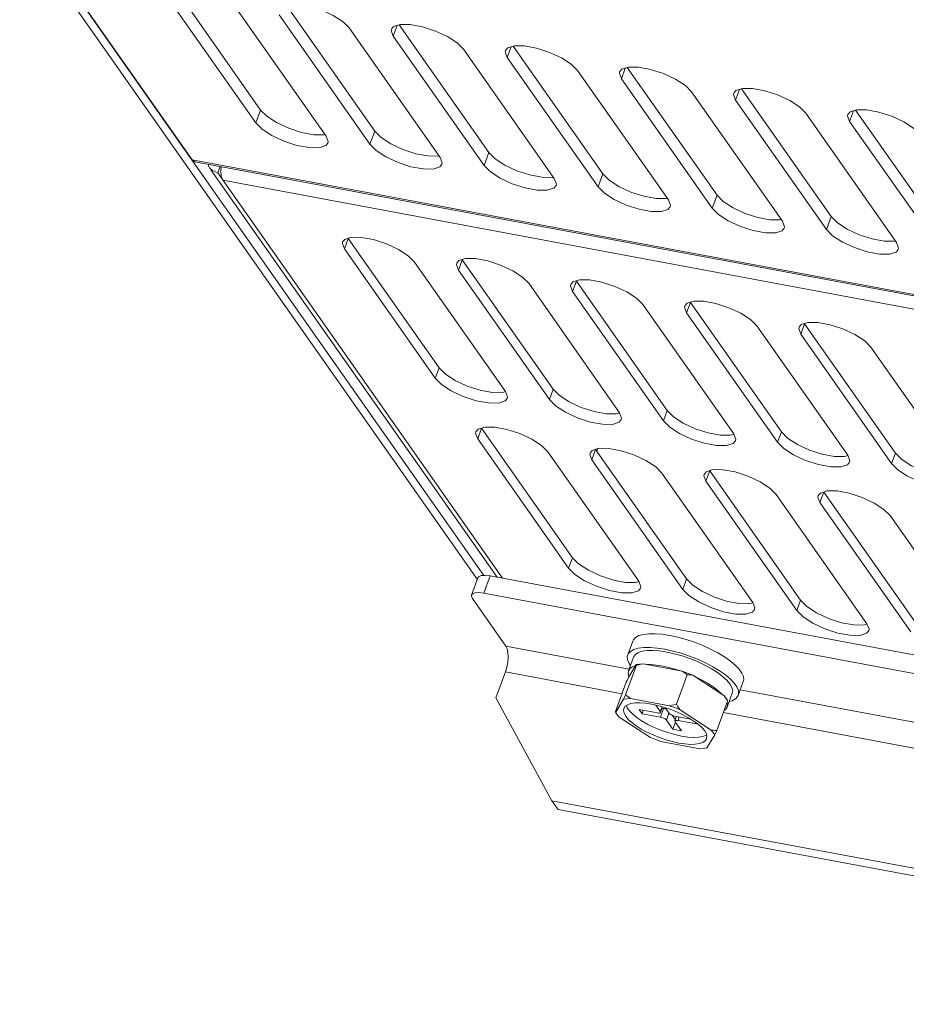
# Model space of a CAD drawing. Header units: millimetres. Extents: x -473 to 23648, y -382 to 1866.
# Tile 335 of 434: x 15656 to 15746, y 928 to 1028. Entities that reach past the tile are written whole.
import ezdxf

# ---------------------------------------------------------------- set-up
doc = ezdxf.new("R2010")
doc.units = ezdxf.units.MM
doc.header["$LTSCALE"] = 80
doc.layers.get('0').update_dxf_attribs({"linetype": 'CONTINUOUS'})

msp = doc.modelspace()

# ---------------------------------------------------------------- linework, layer by layer
at = {"color": 0, "linetype": 'Continuous', "lineweight": 0}
for p, q in [((15655.662, 1037.36), (15702.301, 970.919)), ((15656.735, 1037.16), (15702.96, 971.31)), ((15673.239, 1013.704), (15656.749, 1037.195)), ((15682.704, 1029.639), (15691.848, 1016.612)), ((15671.384, 1029.356), (15679.735, 1017.46)), ((15673.012, 1029.052), (15680.22, 1018.784)), ((15686.891, 1016.124), (15677.627, 1029.321)), ((15682.099, 1028.486), (15691.363, 1015.289)), ((15694.126, 1027.402), (15693.728, 1026.314)), ((15694.332, 1027.468), (15703.477, 1014.441)), ((15698.519, 1013.952), (15689.255, 1027.15)), ((15693.728, 1026.314), (15702.992, 1013.117)), ((15710.148, 1011.781), (15700.884, 1024.978)), ((15705.755, 1025.231), (15705.356, 1024.143)), ((15705.961, 1025.296), (15715.105, 1012.269)), ((15705.356, 1024.143), (15714.62, 1010.946)), ((15721.776, 1009.609), (15712.512, 1022.807)), ((15717.383, 1023.059), (15716.985, 1021.971)), ((15717.589, 1023.125), (15726.734, 1010.098)), ((15716.985, 1021.971), (15726.249, 1008.774)), ((15733.405, 1007.438), (15724.141, 1020.635)), ((15729.012, 1020.888), (15728.613, 1019.8)), ((15729.218, 1020.953), (15738.362, 1007.926)), ((15728.613, 1019.8), (15737.877, 1006.603)), ((15680.22, 1018.784), (15679.735, 1017.46)), ((15680.858, 1018.142), (15680.22, 1018.784)), ((15745.033, 1005.266), (15735.769, 1018.463)), ((15740.64, 1018.716), (15740.242, 1017.628)), ((15740.846, 1018.782), (15749.991, 1005.755)), ((15740.242, 1017.628), (15749.506, 1004.431)), ((15691.848, 1016.612), (15691.363, 1015.289)), ((15692.487, 1015.97), (15691.848, 1016.612)), ((15686.657, 1016.258), (15685.636, 1016.267)), ((15686.771, 1016.294), (15686.657, 1016.258)), ((15703.477, 1014.441), (15702.992, 1013.117)), ((15704.115, 1013.799), (15703.477, 1014.441)), ((15899.1, 971.526), (15673.239, 1013.704)), ((15673.239, 1013.704), (15673.519, 1013.503)), ((15673.518, 1013.503), (15899.265, 971.346)), ((15698.285, 1014.086), (15697.264, 1014.095)), ((15698.4, 1014.123), (15698.285, 1014.086)), ((15704.323, 971.128), (15675.154, 1012.681)), ((15675.841, 1012.377), (15676.079, 1013.025)), ((15675.841, 1012.377), (15704.869, 971.026)), ((15676.197, 1013.003), (15676.156, 1012.598)), ((15676.156, 1012.598), (15676.207, 1012.03)), ((15676.207, 1012.03), (15676.366, 1011.629)), ((15676.366, 1011.629), (15898.381, 970.17)), ((15709.914, 1011.915), (15708.893, 1011.924)), ((15710.028, 1011.951), (15709.914, 1011.915)), ((15715.105, 1012.269), (15714.62, 1010.946)), ((15715.744, 1011.627), (15715.105, 1012.269)), ((15721.542, 1009.743), (15720.521, 1009.752)), ((15721.657, 1009.78), (15721.542, 1009.743)), ((15726.734, 1010.098), (15726.249, 1008.774)), ((15727.372, 1009.456), (15726.734, 1010.098)), ((15733.17, 1007.572), (15732.15, 1007.581)), ((15733.285, 1007.608), (15733.17, 1007.572)), ((15738.362, 1007.926), (15737.877, 1006.603)), ((15739, 1007.284), (15738.362, 1007.926)), ((15688.575, 1005.322), (15688.545, 1005.176)), ((15688.795, 1005.59), (15688.575, 1005.322)), ((15689.14, 1005.674), (15688.752, 1004.615)), ((15698.404, 992.477), (15689.14, 1005.674)), ((15744.799, 1005.4), (15743.778, 1005.409)), ((15744.914, 1005.437), (15744.799, 1005.4)), ((15688.545, 1005.176), (15688.752, 1004.615)), ((15698.016, 991.418), (15688.752, 1004.615)), ((15695.908, 1003.279), (15705.172, 990.081)), ((15700.423, 1003.418), (15700.203, 1003.15)), ((15700.768, 1003.502), (15700.38, 1002.443)), ((15710.032, 990.305), (15700.768, 1003.502)), ((15700.203, 1003.15), (15700.174, 1003.005)), ((15700.174, 1003.005), (15700.38, 1002.443)), ((15709.644, 989.246), (15700.38, 1002.443)), ((15712.397, 1001.331), (15712.009, 1000.272)), ((15721.661, 988.134), (15712.397, 1001.331)), ((15707.536, 1001.107), (15716.8, 987.91)), ((15711.832, 1000.979), (15711.802, 1000.833)), ((15711.802, 1000.833), (15712.009, 1000.272)), ((15712.052, 1001.247), (15711.832, 1000.979)), ((15721.273, 987.075), (15712.009, 1000.272)), ((15719.165, 998.936), (15728.429, 985.738)), ((15723.46, 998.807), (15723.431, 998.662)), ((15723.431, 998.662), (15723.637, 998.1)), ((15723.68, 999.075), (15723.46, 998.807)), ((15724.025, 999.159), (15723.637, 998.1)), ((15733.289, 985.962), (15724.025, 999.159)), ((15732.901, 984.903), (15723.637, 998.1)), ((15730.793, 996.764), (15740.057, 983.567)), ((15735.089, 996.636), (15735.059, 996.49)), ((15735.059, 996.49), (15735.266, 995.929)), ((15735.309, 996.904), (15735.089, 996.636)), ((15735.654, 996.988), (15735.266, 995.929)), ((15744.918, 983.79), (15735.654, 996.988)), ((15744.53, 982.732), (15735.266, 995.929)), ((15742.422, 994.592), (15751.686, 981.395)), ((15698.404, 992.477), (15698.016, 991.418)), ((15698.404, 992.477), (15699.042, 991.834)), ((15710.032, 990.305), (15709.644, 989.246)), ((15710.032, 990.305), (15710.67, 989.663)), ((15721.661, 988.134), (15721.273, 987.075)), ((15721.661, 988.134), (15722.299, 987.491)), ((15702.382, 986.234), (15702.162, 985.966)), ((15702.727, 986.318), (15702.339, 985.259)), ((15711.991, 973.121), (15702.727, 986.318)), ((15702.162, 985.966), (15702.132, 985.821)), ((15702.132, 985.821), (15702.339, 985.259)), ((15711.603, 972.062), (15702.339, 985.259)), ((15733.289, 985.962), (15732.901, 984.903)), ((15733.289, 985.962), (15733.927, 985.32)), ((15714.475, 983.977), (15714.571, 984.241)), ((15709.495, 983.923), (15718.759, 970.725)), ((15713.79, 983.794), (15713.761, 983.649)), ((15713.761, 983.649), (15713.967, 983.087)), ((15714.011, 984.062), (15713.79, 983.794)), ((15714.355, 984.146), (15713.967, 983.087)), ((15723.619, 970.949), (15714.355, 984.146)), ((15744.918, 983.79), (15744.53, 982.732)), ((15744.918, 983.79), (15745.556, 983.148)), ((15723.231, 969.89), (15713.967, 983.087)), ((15721.123, 981.751), (15730.387, 968.554)), ((15725.419, 981.623), (15725.389, 981.477)), ((15725.389, 981.477), (15725.596, 980.916)), ((15725.639, 981.891), (15725.419, 981.623)), ((15725.984, 981.975), (15725.596, 980.916)), ((15735.248, 968.778), (15725.984, 981.975)), ((15734.86, 967.719), (15725.596, 980.916)), ((15732.752, 979.58), (15742.016, 966.382)), ((15737.047, 979.451), (15737.018, 979.306)), ((15737.018, 979.306), (15737.224, 978.744)), ((15737.268, 979.719), (15737.047, 979.451)), ((15737.612, 979.803), (15737.224, 978.744)), ((15746.876, 966.606), (15737.612, 979.803)), ((15746.488, 965.547), (15737.224, 978.744)), ((15744.38, 977.408), (15753.644, 964.211)), ((15711.991, 973.121), (15711.603, 972.062)), ((15711.991, 973.121), (15712.629, 972.479)), ((15702.97, 969.495), (15703.616, 971.26)), ((15928.135, 929.333), (15703.616, 971.26)), ((15701.709, 969.303), (15702.356, 971.068)), ((15723.619, 970.949), (15723.231, 969.89)), ((15723.619, 970.949), (15724.258, 970.307)), ((15927.489, 927.568), (15702.97, 969.495)), ((15701.798, 968.949), (15705.195, 964.11)), ((15735.248, 968.778), (15734.86, 967.719)), ((15735.248, 968.778), (15735.886, 968.135)), ((15721.145, 965.311), (15721.925, 965.191)), ((15705.195, 964.11), (15717.784, 961.759)), ((15718.144, 964.616), (15717.626, 963.204)), ((15719.908, 963.957), (15720.628, 963.899)), ((15720.628, 963.899), (15721.407, 963.779)), ((15727.499, 963.003), (15726.818, 963.414)), ((15717.42, 959.145), (15718.52, 962.145)), ((15717.697, 960.889), (15718.498, 962.213)), ((15718.232, 962.982), (15717.715, 961.57)), ((15719.207, 962.299), (15723.191, 961.555)), ((15705.166, 961.466), (15704.196, 958.819)), ((15705.166, 961.466), (15717.049, 959.247)), ((15722.585, 958.18), (15723.684, 961.18)), ((15724.253, 961.139), (15727.436, 959.07)), ((15727.579, 961.171), (15726.982, 961.591)), ((15716.382, 957.428), (15717.481, 960.428)), ((15729.411, 960.487), (15728.894, 959.076)), ((15728.288, 959.297), (15727.771, 957.886)), ((15729.103, 959.646), (15811.706, 944.22)), ((15704.196, 958.819), (15709.908, 948.325)), ((15716.404, 957.359), (15717.205, 958.684)), ((15717.914, 958.77), (15721.898, 958.026)), ((15720.492, 958.083), (15720.952, 957.428)), ((15726.711, 955.499), (15727.81, 958.499)), ((15727.764, 958.613), (15727.795, 958.557)), ((15716.398, 957.367), (15716.395, 957.375)), ((15716.404, 957.359), (15716.398, 957.367)), ((15716.404, 957.359), (15716.428, 957.313)), ((15720.659, 957.291), (15718.781, 957.642)), ((15718.781, 957.642), (15719.09, 957.202)), ((15719.09, 957.202), (15719.221, 957.56)), ((15719.09, 957.202), (15720.968, 956.851)), ((15721.131, 957.917), (15720.952, 957.428)), ((15721.291, 957.734), (15720.968, 956.851)), ((15721.181, 957.903), (15720.974, 957.339)), ((15721.13, 957.764), (15721.291, 957.734)), ((15721.847, 957.261), (15721.453, 957.821)), ((15721.836, 957.275), (15721.57, 956.548)), ((15722.959, 957.609), (15726.142, 955.54)), ((15727.378, 957.318), (15810.971, 941.707)), ((15719.94, 954.788), (15716.757, 956.856)), ((15721.57, 956.548), (15722.218, 955.624)), ((15722.162, 957.047), (15722.485, 956.587)), ((15722.218, 955.624), (15722.485, 956.352)), ((15722.61, 956.927), (15722.442, 956.469)), ((15724.037, 956.661), (15722.448, 956.957)), ((15723.113, 955.457), (15722.464, 956.381)), ((15722.888, 956.875), (15722.757, 956.517)), ((15722.757, 956.517), (15724.636, 956.167)), ((15724.636, 956.167), (15724.505, 956.353)), ((15722.218, 955.624), (15723.113, 955.457)), ((15724.986, 953.627), (15721.002, 954.371)), ((15726.495, 955.038), (15725.694, 953.713)), ((15709.908, 948.325), (15751.95, 940.474)), ((15710.526, 947.445), (15709.908, 948.325)), ((15710.526, 947.445), (15752.567, 939.594))]:
    msp.add_line(p, q, dxfattribs=at)
for points in [[(15682.819, 1029.676), (15683.84, 1029.667), (15685.082, 1029.435), (15686.397, 1029.008), (15687.624, 1028.437), (15688.617, 1027.792), (15689.255, 1027.15)], [(15693.551, 1027.021), (15693.771, 1027.289), (15694.447, 1027.504)], [(15694.447, 1027.504), (15695.468, 1027.495), (15696.711, 1027.263), (15698.025, 1026.836), (15699.253, 1026.265), (15700.246, 1025.62), (15700.884, 1024.978)], [(15693.728, 1026.314), (15693.521, 1026.876), (15693.551, 1027.021)], [(15705.356, 1024.143), (15705.15, 1024.704), (15705.179, 1024.85)], [(15705.179, 1024.85), (15705.4, 1025.118), (15706.076, 1025.333)], [(15706.076, 1025.333), (15707.097, 1025.324), (15708.339, 1025.092), (15709.654, 1024.665), (15710.881, 1024.094), (15711.874, 1023.449), (15712.512, 1022.807)], [(15716.985, 1021.971), (15716.778, 1022.533), (15716.808, 1022.678)], [(15716.808, 1022.678), (15717.028, 1022.946), (15717.704, 1023.161)], [(15717.704, 1023.161), (15718.725, 1023.152), (15719.968, 1022.92), (15721.282, 1022.493), (15722.51, 1021.922), (15723.503, 1021.277), (15724.141, 1020.635)], [(15728.613, 1019.8), (15728.407, 1020.361), (15728.436, 1020.507)], [(15728.436, 1020.507), (15728.656, 1020.775), (15729.333, 1020.99)], [(15729.333, 1020.99), (15730.354, 1020.981), (15731.596, 1020.749), (15732.911, 1020.321), (15734.138, 1019.751), (15735.131, 1019.106), (15735.769, 1018.463)], [(15740.242, 1017.628), (15740.035, 1018.19), (15740.065, 1018.335)], [(15740.065, 1018.335), (15740.285, 1018.603), (15740.961, 1018.818)], [(15740.961, 1018.818), (15741.982, 1018.809), (15743.225, 1018.577), (15744.539, 1018.15), (15745.767, 1017.579), (15746.76, 1016.934), (15747.398, 1016.292)], [(15687.068, 1015.417), (15686.848, 1015.149), (15686.172, 1014.934), (15685.151, 1014.943), (15683.908, 1015.175), (15682.594, 1015.602), (15681.366, 1016.173), (15680.373, 1016.818), (15679.735, 1017.46)], [(15685.636, 1016.267), (15684.393, 1016.499), (15683.079, 1016.926), (15681.851, 1017.496), (15680.858, 1018.142)], [(15686.891, 1016.124), (15687.098, 1015.562), (15687.068, 1015.417)], [(15697.264, 1014.095), (15696.021, 1014.327), (15694.707, 1014.754), (15693.479, 1015.325), (15692.487, 1015.97)], [(15698.697, 1013.246), (15698.476, 1012.978), (15697.8, 1012.763), (15696.779, 1012.772), (15695.537, 1013.004), (15694.222, 1013.431), (15692.994, 1014.001), (15692.002, 1014.647), (15691.363, 1015.289)], [(15698.519, 1013.952), (15698.726, 1013.391), (15698.697, 1013.246)], [(15708.893, 1011.924), (15707.65, 1012.156), (15706.336, 1012.583), (15705.108, 1013.153), (15704.115, 1013.799)], [(15674.862, 1013.252), (15674.927, 1013.017), (15674.999, 1012.902)], [(15674.999, 1012.902), (15675.301, 1012.6), (15675.841, 1012.377)], [(15710.325, 1011.074), (15710.105, 1010.806), (15709.429, 1010.591), (15708.408, 1010.6), (15707.165, 1010.832), (15705.851, 1011.259), (15704.623, 1011.83), (15703.63, 1012.475), (15702.992, 1013.117)], [(15710.148, 1011.781), (15710.355, 1011.219), (15710.325, 1011.074)], [(15720.521, 1009.752), (15719.278, 1009.984), (15717.964, 1010.411), (15716.736, 1010.982), (15715.744, 1011.627)], [(15721.954, 1008.902), (15721.733, 1008.635), (15721.057, 1008.42), (15720.036, 1008.429), (15718.793, 1008.661), (15717.479, 1009.088), (15716.251, 1009.658), (15715.259, 1010.304), (15714.62, 1010.946)], [(15721.776, 1009.609), (15721.983, 1009.048), (15721.954, 1008.902)], [(15732.15, 1007.581), (15730.907, 1007.813), (15729.592, 1008.24), (15728.365, 1008.81), (15727.372, 1009.456)], [(15733.582, 1006.731), (15733.362, 1006.463), (15732.686, 1006.248), (15731.665, 1006.257), (15730.422, 1006.489), (15729.108, 1006.916), (15727.88, 1007.487), (15726.887, 1008.132), (15726.249, 1008.774)], [(15733.405, 1007.438), (15733.612, 1006.876), (15733.582, 1006.731)], [(15745.21, 1004.559), (15744.99, 1004.292), (15744.314, 1004.076), (15743.293, 1004.086), (15742.05, 1004.318), (15740.736, 1004.745), (15739.508, 1005.315), (15738.516, 1005.96), (15737.877, 1006.603)], [(15743.778, 1005.409), (15742.535, 1005.641), (15741.221, 1006.068), (15739.993, 1006.639), (15739, 1007.284)], [(15695.908, 1003.279), (15695.27, 1003.921), (15694.277, 1004.566), (15693.049, 1005.137), (15691.735, 1005.564), (15690.492, 1005.796), (15689.471, 1005.805), (15688.795, 1005.59)], [(15745.033, 1005.266), (15745.24, 1004.705), (15745.21, 1004.559)], [(15707.536, 1001.107), (15706.898, 1001.749), (15705.905, 1002.394), (15704.678, 1002.965), (15703.363, 1003.392), (15702.121, 1003.624), (15701.1, 1003.633), (15700.423, 1003.418)], [(15719.165, 998.936), (15718.527, 999.578), (15717.534, 1000.223), (15716.306, 1000.794), (15714.992, 1001.221), (15713.749, 1001.453), (15712.728, 1001.462), (15712.052, 1001.247)], [(15730.793, 996.764), (15730.155, 997.406), (15729.162, 998.051), (15727.935, 998.622), (15726.62, 999.049), (15725.378, 999.281), (15724.357, 999.29), (15723.68, 999.075)], [(15742.422, 994.592), (15741.784, 995.235), (15740.791, 995.88), (15739.563, 996.45), (15738.249, 996.878), (15737.006, 997.11), (15735.985, 997.119), (15735.309, 996.904)], [(15698.016, 991.418), (15698.654, 990.776), (15699.647, 990.13), (15700.875, 989.56), (15702.189, 989.133), (15703.432, 988.901), (15704.453, 988.892)], [(15699.042, 991.834), (15700.035, 991.189), (15701.262, 990.619), (15702.577, 990.192), (15703.82, 989.959)], [(15703.82, 989.959), (15704.84, 989.95), (15705.18, 990.059)], [(15704.453, 988.892), (15705.129, 989.107), (15705.349, 989.375)], [(15705.349, 989.375), (15705.378, 989.52), (15705.172, 990.081)], [(15709.644, 989.246), (15710.283, 988.604), (15711.275, 987.959), (15712.503, 987.388), (15713.817, 986.961), (15715.06, 986.729), (15716.081, 986.72)], [(15710.67, 989.663), (15711.663, 989.018), (15712.891, 988.447), (15714.205, 988.02), (15715.448, 987.788)], [(15715.448, 987.788), (15716.469, 987.779), (15716.809, 987.887)], [(15716.081, 986.72), (15716.757, 986.935), (15716.977, 987.203)], [(15716.977, 987.203), (15717.007, 987.348), (15716.8, 987.91)], [(15722.299, 987.491), (15723.292, 986.846), (15724.519, 986.276), (15725.834, 985.848), (15727.076, 985.616)], [(15709.495, 983.923), (15708.857, 984.565), (15707.864, 985.21), (15706.636, 985.781), (15705.322, 986.208), (15704.079, 986.44), (15703.058, 986.449), (15702.382, 986.234)], [(15721.273, 987.075), (15721.911, 986.433), (15722.904, 985.787), (15724.131, 985.217), (15725.446, 984.79), (15726.689, 984.558), (15727.709, 984.549)], [(15727.076, 985.616), (15728.097, 985.607), (15728.437, 985.715)], [(15728.606, 985.032), (15728.635, 985.177), (15728.429, 985.738)], [(15733.927, 985.32), (15734.92, 984.675), (15736.148, 984.104), (15737.462, 983.677), (15738.705, 983.445)], [(15721.123, 981.751), (15720.485, 982.393), (15719.492, 983.039), (15718.265, 983.609), (15716.95, 984.036), (15715.708, 984.268), (15714.687, 984.277), (15714.011, 984.062)], [(15727.709, 984.549), (15728.386, 984.764), (15728.606, 985.032)], [(15732.901, 984.903), (15733.54, 984.261), (15734.532, 983.616), (15735.76, 983.045), (15737.074, 982.618), (15738.317, 982.386), (15739.338, 982.377)], [(15738.705, 983.445), (15739.726, 983.436), (15740.066, 983.544)], [(15740.234, 982.86), (15740.264, 983.005), (15740.057, 983.567)], [(15739.338, 982.377), (15740.014, 982.592), (15740.234, 982.86)], [(15744.53, 982.732), (15745.168, 982.089), (15746.161, 981.444), (15747.388, 980.874), (15748.703, 980.447), (15749.945, 980.215), (15750.966, 980.205)], [(15745.556, 983.148), (15746.549, 982.503), (15747.776, 981.932), (15749.091, 981.505), (15750.333, 981.273)], [(15732.752, 979.58), (15732.114, 980.222), (15731.121, 980.867), (15729.893, 981.438), (15728.579, 981.865), (15727.336, 982.097), (15726.315, 982.106), (15725.639, 981.891)], [(15744.38, 977.408), (15743.742, 978.05), (15742.749, 978.695), (15741.522, 979.266), (15740.207, 979.693), (15738.965, 979.925), (15737.944, 979.934), (15737.268, 979.719)], [(15712.629, 972.479), (15713.622, 971.833), (15714.85, 971.263), (15716.164, 970.836), (15717.407, 970.604)], [(15702.356, 971.068), (15702.424, 971.167), (15702.683, 971.288), (15703.094, 971.32), (15703.616, 971.26)], [(15711.603, 972.062), (15712.241, 971.42), (15713.234, 970.774), (15714.462, 970.204), (15715.776, 969.777), (15717.019, 969.545), (15718.04, 969.536)], [(15717.407, 970.604), (15718.428, 970.595), (15718.767, 970.703)], [(15718.936, 970.019), (15718.966, 970.164), (15718.759, 970.725)], [(15724.258, 970.307), (15725.25, 969.662), (15726.478, 969.091), (15727.793, 968.664), (15729.035, 968.432)], [(15701.71, 969.303), (15701.695, 969.205), (15701.798, 968.949)], [(15702.97, 969.495), (15702.447, 969.555), (15702.036, 969.523), (15701.777, 969.403), (15701.71, 969.303)], [(15718.04, 969.536), (15718.716, 969.751), (15718.936, 970.019)], [(15723.231, 969.89), (15723.87, 969.248), (15724.863, 968.603), (15726.09, 968.032), (15727.405, 967.605), (15728.647, 967.373), (15729.668, 967.364)], [(15729.035, 968.432), (15730.056, 968.423), (15730.396, 968.531)], [(15730.565, 967.847), (15730.594, 967.992), (15730.387, 968.554)], [(15735.886, 968.135), (15736.879, 967.49), (15738.107, 966.92), (15739.421, 966.493), (15740.664, 966.26)], [(15729.668, 967.364), (15730.344, 967.579), (15730.565, 967.847)], [(15734.86, 967.719), (15735.498, 967.077), (15736.491, 966.431), (15737.719, 965.861), (15739.033, 965.434), (15740.276, 965.202), (15741.297, 965.193)], [(15740.664, 966.26), (15741.685, 966.251), (15742.024, 966.36)], [(15742.193, 965.676), (15742.223, 965.821), (15742.016, 966.382)], [(15718.144, 964.616), (15718.203, 964.739), (15718.426, 964.981), (15718.769, 965.168), (15719.223, 965.297), (15719.779, 965.364), (15720.425, 965.369), (15721.145, 965.311)], [(15726.818, 963.414), (15726.07, 963.805), (15725.27, 964.168), (15724.437, 964.495), (15723.589, 964.778), (15722.745, 965.012), (15721.925, 965.191)], [(15741.297, 965.193), (15741.973, 965.408), (15742.193, 965.676)], [(15705.195, 964.11), (15705.333, 963.823), (15705.417, 963.434), (15705.442, 962.971), (15705.407, 962.466), (15705.312, 961.953), (15705.166, 961.466)], [(15717.918, 962.125), (15717.77, 962.336), (15717.615, 962.704), (15717.587, 963.037), (15717.626, 963.204)], [(15717.626, 963.204), (15717.686, 963.327), (15717.909, 963.569), (15718.251, 963.756), (15718.706, 963.885), (15719.262, 963.953), (15719.908, 963.957)], [(15718.232, 962.982), (15718.413, 963.248), (15718.704, 963.438), (15719.107, 963.571), (15719.612, 963.645), (15720.207, 963.656), (15720.877, 963.606), (15721.606, 963.495)], [(15726.982, 961.591), (15726.301, 962.002), (15725.552, 962.393), (15724.753, 962.756), (15723.919, 963.083), (15723.072, 963.366), (15722.228, 963.6), (15721.407, 963.779)], [(15726.777, 961.412), (15726.163, 961.801), (15725.478, 962.173), (15724.738, 962.52), (15723.961, 962.833), (15723.168, 963.104), (15722.376, 963.326), (15721.606, 963.495)], [(15718.442, 962.121), (15718.097, 961.981), (15717.852, 961.792), (15717.715, 961.57)], [(15719.207, 962.299), (15718.831, 962.27), (15718.498, 962.213)], [(15718.52, 962.145), (15718.514, 962.174), (15718.507, 962.197), (15718.498, 962.213)], [(15719.207, 962.299), (15718.985, 962.255), (15718.756, 962.204), (15718.52, 962.145)], [(15721.089, 962.084), (15720.518, 962.175), (15719.98, 962.23), (15719.484, 962.248)], [(15729.411, 960.487), (15729.45, 960.654), (15729.422, 960.987), (15729.268, 961.355), (15728.991, 961.749), (15728.597, 962.162), (15728.096, 962.583), (15727.499, 963.003)], [(15717.715, 961.57), (15717.677, 961.286), (15717.753, 960.981)], [(15722.914, 961.607), (15722.296, 961.797), (15721.685, 961.957), (15721.089, 962.084)], [(15723.684, 961.18), (15723.518, 961.314), (15723.354, 961.439), (15723.191, 961.555)], [(15724.253, 961.139), (15723.727, 961.356), (15723.191, 961.555)], [(15724.253, 961.139), (15724.069, 961.158), (15723.88, 961.172), (15723.684, 961.18)], [(15728.288, 959.297), (15728.327, 959.561), (15728.25, 959.888), (15728.05, 960.245), (15727.732, 960.625), (15727.305, 961.017), (15726.777, 961.412)], [(15728.894, 959.076), (15728.933, 959.242), (15728.905, 959.575), (15728.751, 959.943), (15728.474, 960.337), (15728.08, 960.75), (15727.579, 961.171)], [(15717.697, 960.889), (15717.629, 960.744), (15717.557, 960.591), (15717.481, 960.428)], [(15727.214, 959.214), (15726.818, 959.579), (15726.335, 959.948), (15725.775, 960.312), (15725.15, 960.664), (15724.474, 960.995)], [(15717.42, 959.145), (15717.345, 958.981), (15717.273, 958.828), (15717.205, 958.684)], [(15717.914, 958.77), (15717.751, 958.886), (15717.586, 959.011), (15717.42, 959.145)], [(15717.914, 958.77), (15717.538, 958.741), (15717.205, 958.684)], [(15720.06, 958.178), (15719.447, 958.271), (15718.884, 958.313), (15718.384, 958.303), (15717.959, 958.242), (15717.621, 958.13), (15717.376, 957.97), (15717.224, 957.747)], [(15724.848, 956.095), (15724.405, 956.427), (15723.889, 956.754), (15723.313, 957.067), (15722.691, 957.358), (15722.039, 957.621), (15721.372, 957.849), (15720.707, 958.036), (15720.06, 958.178)], [(15722.585, 958.18), (15722.348, 958.122), (15722.119, 958.07), (15721.898, 958.026)], [(15722.959, 957.609), (15722.835, 957.79), (15722.71, 957.98), (15722.585, 958.18)], [(15727.436, 959.07), (15727.577, 958.898), (15727.695, 958.73), (15727.764, 958.613)], [(15727.81, 958.499), (15727.685, 958.7), (15727.56, 958.89), (15727.436, 959.07)], [(15727.771, 957.886), (15727.808, 958.169), (15727.76, 958.363)], [(15727.794, 958.559), (15727.798, 958.551), (15727.805, 958.528), (15727.81, 958.499)], [(15727.974, 958.44), (15728.269, 958.523), (15728.611, 958.71), (15728.834, 958.952), (15728.894, 959.076)], [(15716.395, 957.375), (15716.387, 957.398), (15716.382, 957.428)], [(15716.428, 957.313), (15716.498, 957.196), (15716.616, 957.028), (15716.757, 956.856)], [(15717.224, 957.747), (15717.192, 957.525), (15717.257, 957.25), (15717.424, 956.95), (15717.691, 956.631), (15718.051, 956.302), (15718.494, 955.969), (15719.01, 955.643), (15719.586, 955.33), (15720.208, 955.039), (15720.86, 954.776), (15721.527, 954.548), (15722.192, 954.361), (15722.839, 954.219)], [(15717.493, 958.046), (15717.582, 957.817), (15717.812, 957.49), (15718.147, 957.147), (15718.58, 956.797), (15719.099, 956.451), (15719.688, 956.117), (15720.333, 955.804), (15721.015, 955.521), (15721.716, 955.276), (15722.416, 955.075), (15723.098, 954.925)], [(15720.659, 957.291), (15720.77, 957.277), (15720.862, 957.279), (15720.93, 957.297), (15720.97, 957.329), (15720.974, 957.339)], [(15720.974, 957.339), (15720.977, 957.374), (15720.952, 957.428)], [(15721.291, 957.734), (15721.412, 957.705), (15721.536, 957.663), (15721.578, 957.644)], [(15721.847, 957.261), (15721.902, 957.201), (15721.984, 957.14), (15722.087, 957.081), (15722.204, 957.028), (15722.327, 956.986), (15722.448, 956.957)], [(15722.959, 957.609), (15722.434, 957.826), (15721.898, 958.026)], [(15727.454, 957.525), (15727.634, 957.664), (15727.771, 957.886)], [(15721.57, 956.548), (15721.515, 956.608), (15721.433, 956.669), (15721.33, 956.728), (15721.212, 956.78), (15721.089, 956.822), (15720.968, 956.851)], [(15722.442, 956.469), (15722.44, 956.435), (15722.464, 956.381)], [(15722.757, 956.517), (15722.647, 956.531), (15722.554, 956.53), (15722.486, 956.512), (15722.447, 956.48), (15722.442, 956.469)], [(15725.675, 954.65), (15725.707, 954.872), (15725.643, 955.146), (15725.475, 955.447), (15725.208, 955.766), (15724.848, 956.095)], [(15726.711, 955.499), (15726.515, 955.507), (15726.326, 955.521), (15726.142, 955.54)], [(15726.495, 955.038), (15726.402, 955.201), (15726.284, 955.369), (15726.142, 955.54)], [(15726.495, 955.038), (15726.564, 955.182), (15726.635, 955.336), (15726.711, 955.499)], [(15719.94, 954.788), (15720.465, 954.57), (15721.002, 954.371)], [(15722.839, 954.219), (15723.452, 954.126), (15724.015, 954.083), (15724.515, 954.093), (15724.94, 954.155), (15725.279, 954.267), (15725.523, 954.427), (15725.675, 954.65)], [(15723.098, 954.925), (15723.741, 954.828), (15724.33, 954.788), (15724.846, 954.806), (15725.277, 954.88), (15725.611, 955.011), (15725.665, 955.053)], [(15724.986, 953.627), (15725.362, 953.656), (15725.694, 953.713)]]:
    msp.add_lwpolyline(points, dxfattribs=at)

doc.saveas('drawing.dxf')
